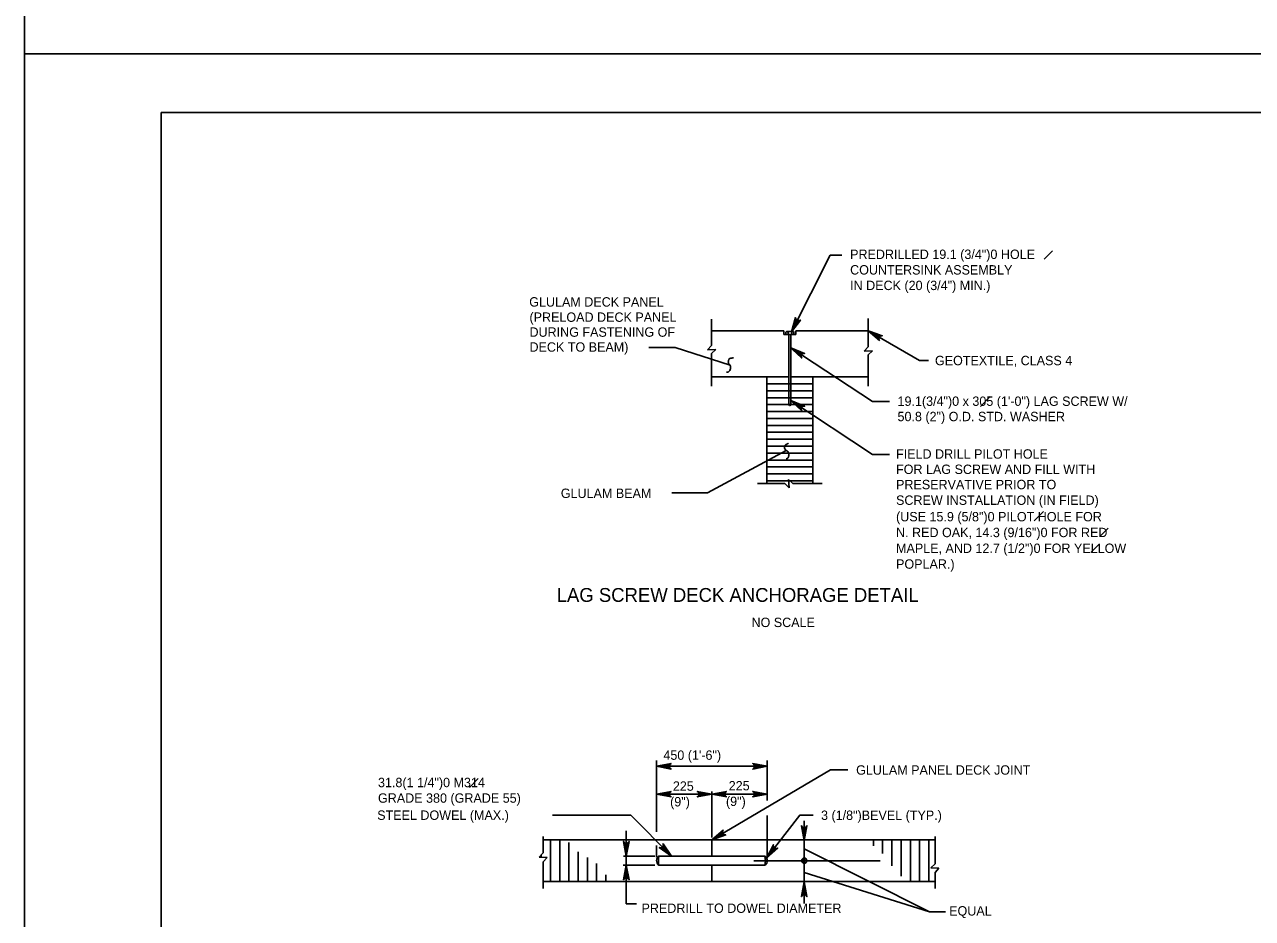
# Model space of a CAD drawing. Extents: x -13 to 81, y -176 to 0.
# Drawn here: x 34 to 49.72, y -143.06 to -131.62 of the extents above; entities that cross this region are included whole.
import ezdxf

# ---------------------------------------------------------------- set-up
doc = ezdxf.new("R2010")
doc.units = 0
for name, color, linetype in [('Level 1', 7, 'Continuous'), ('Level 2', 7, 'Continuous'), ('Level 3', 7, 'Continuous'), ('Level 5', 7, 'Continuous'), ('Level 6', 7, 'Continuous'), ('Level 63', 7, 'Continuous'), ('Level 7', 7, 'Continuous')]:
    doc.layers.add(name, color=color, linetype=linetype)

msp = doc.modelspace()

# ---------------------------------------------------------------- linework, layer by layer
at = {"layer": 'Level 1'}
msp.add_lwpolyline([(35.75, -153.25), (67.25, -153.25), (67.25, -132.75), (35.75, -132.75)], close=True, dxfattribs=at)
at = {"layer": 'Level 2'}
for p, q in [((43.746, -135.587), (43.746, -135.558)), ((43.836, -135.549), (43.76, -135.549)), ((43.772, -135.558), (43.772, -135.587)), ((43.781, -135.587), (43.781, -136.486)), ((43.81, -135.587), (43.81, -136.486)), ((43.822, -135.558), (43.822, -135.587)), ((43.846, -135.587), (43.846, -135.558)), ((40.64, -142.009), (40.64, -142.22)), ((40.64, -142.053), (45.655, -142.053)), ((42.798, -142.26), (42.798, -142.053)), ((45.655, -142.009), (45.655, -142.358)), ((40.64, -142.22), (40.585, -142.272)), ((40.585, -142.272), (40.689, -142.278)), ((40.689, -142.278), (40.64, -142.332)), ((40.64, -142.332), (40.64, -142.673)), ((42.798, -142.585), (42.798, -142.378)), ((45.655, -142.358), (45.6, -142.41)), ((45.6, -142.41), (45.704, -142.416)), ((45.704, -142.416), (45.655, -142.47)), ((45.655, -142.47), (45.655, -142.673)), ((40.64, -142.585), (45.655, -142.585))]:
    msp.add_line(p, q, dxfattribs=at)
msp.add_lwpolyline([(43.498, -142.285), (43.922, -141.739), (44.092, -141.739)], dxfattribs=at)
msp.add_lwpolyline([(43.498, -142.285), (43.501, -142.281), (43.5, -142.28)], close=True, dxfattribs=at)
for centre, radius, start, end in [((43.762, -135.57), 0.0204, 93.9206, 145.1533), ((43.759, -135.563), 0.0139, 21.2869, 88.1729), ((43.797, -135.589), 0.0397, 51.05, 128.95), ((43.834, -135.562), 0.0126, 17.4518, 162.5482), ((43.795, -136.482), 0.0152, 194.3834, 345.6166)]:
    msp.add_arc(centre, radius, start, end, dxfattribs=at)
at = {"layer": 'Level 3'}
for p, q in [((47.158, -134.519), (47.052, -134.625)), ((43.816, -135.554), (44.31, -134.575)), ((44.31, -134.575), (44.462, -134.575)), ((44.8, -135.541), (45.456, -135.922)), ((42.329, -135.755), (41.989, -135.755)), ((43.03, -135.981), (42.329, -135.755)), ((43.81, -135.758), (44.855, -136.448)), ((45.456, -135.922), (45.57, -135.922)), ((46.361, -136.383), (46.236, -136.509)), ((43.81, -136.432), (44.855, -137.122)), ((44.855, -136.448), (45.073, -136.448)), ((43.747, -137.071), (42.74, -137.614)), ((44.855, -137.122), (45.073, -137.122)), ((42.74, -137.614), (42.284, -137.614)), ((47.043, -137.854), (46.925, -137.972)), ((47.871, -138.068), (47.764, -138.174)), ((47.755, -138.27), (47.648, -138.376)), ((42.089, -141.951), (42.089, -141.038)), ((42.089, -141.112), (43.506, -141.112)), ((43.506, -141.548), (43.506, -141.038)), ((39.696, -141.382), (39.808, -141.27)), ((42.798, -142.024), (42.798, -141.435)), ((42.089, -141.468), (43.506, -141.468)), ((40.757, -141.738), (41.761, -141.738)), ((42.28, -142.26), (41.761, -141.738)), ((43.506, -142.273), (43.506, -141.74)), ((43.979, -141.811), (43.979, -142.865)), ((41.702, -141.936), (41.702, -142.872)), ((42.089, -142.273), (42.089, -142.125)), ((43.979, -142.168), (45.585, -142.973)), ((42.069, -142.378), (41.663, -142.378)), ((42.069, -142.26), (41.665, -142.26)), ((44.951, -142.319), (43.334, -142.319)), ((43.979, -142.47), (45.585, -142.973)), ((41.702, -142.872), (41.833, -142.872)), ((45.585, -142.973), (45.79, -142.973))]:
    msp.add_line(p, q, dxfattribs=at)
for points in [[(43.816, -135.554), (43.869, -135.372), (43.871, -135.39), (43.879, -135.402), (43.889, -135.409), (43.902, -135.413), (43.916, -135.412), (43.931, -135.404), (43.816, -135.554), (43.916, -135.412), (43.902, -135.413), (43.816, -135.554), (43.889, -135.409), (43.879, -135.402), (43.816, -135.554), (43.871, -135.39)], [(44.8, -135.541), (44.978, -135.605), (44.961, -135.606), (44.948, -135.613), (44.94, -135.623), (44.936, -135.635), (44.936, -135.649), (44.943, -135.665), (44.8, -135.541), (44.936, -135.649), (44.936, -135.635), (44.8, -135.541), (44.94, -135.623), (44.948, -135.613), (44.8, -135.541), (44.961, -135.606)], [(43.81, -135.758), (43.985, -135.832), (43.968, -135.832), (43.955, -135.838), (43.946, -135.848), (43.941, -135.859), (43.94, -135.874), (43.947, -135.89), (43.81, -135.758), (43.94, -135.874), (43.941, -135.859), (43.81, -135.758), (43.946, -135.848), (43.955, -135.838), (43.81, -135.758), (43.968, -135.832)], [(43.81, -136.432), (43.985, -136.506), (43.968, -136.506), (43.955, -136.512), (43.946, -136.522), (43.941, -136.533), (43.94, -136.548), (43.947, -136.564), (43.81, -136.432), (43.94, -136.548), (43.941, -136.533), (43.81, -136.432), (43.946, -136.522), (43.955, -136.512), (43.81, -136.432), (43.968, -136.506)], [(42.089, -141.112), (42.276, -141.077), (42.261, -141.087), (42.254, -141.1), (42.252, -141.112), (42.254, -141.125), (42.261, -141.137), (42.276, -141.147), (42.089, -141.112), (42.261, -141.137), (42.254, -141.125), (42.089, -141.112), (42.252, -141.112), (42.254, -141.1), (42.089, -141.112), (42.261, -141.087)], [(43.506, -141.112), (43.32, -141.147), (43.334, -141.137), (43.342, -141.125), (43.344, -141.112), (43.342, -141.1), (43.334, -141.087), (43.32, -141.077), (43.506, -141.112), (43.334, -141.087), (43.342, -141.1), (43.506, -141.112), (43.344, -141.112), (43.342, -141.125), (43.506, -141.112), (43.334, -141.137)], [(42.798, -142.053), (44.317, -141.159), (44.538, -141.159)], [(42.089, -141.468), (42.276, -141.433), (42.261, -141.443), (42.254, -141.455), (42.252, -141.468), (42.254, -141.48), (42.261, -141.493), (42.276, -141.502), (42.089, -141.468), (42.261, -141.493), (42.254, -141.48), (42.089, -141.468), (42.252, -141.468), (42.254, -141.455), (42.089, -141.468), (42.261, -141.443)], [(42.798, -141.468), (42.611, -141.502), (42.626, -141.493), (42.633, -141.48), (42.635, -141.468), (42.633, -141.455), (42.626, -141.443), (42.611, -141.433), (42.798, -141.468), (42.626, -141.443), (42.633, -141.455), (42.798, -141.468), (42.635, -141.468), (42.633, -141.48), (42.798, -141.468), (42.626, -141.493)], [(42.798, -141.468), (42.984, -141.502), (42.97, -141.493), (42.962, -141.48), (42.96, -141.468), (42.962, -141.455), (42.97, -141.443), (42.984, -141.433), (42.798, -141.468), (42.97, -141.443), (42.962, -141.455), (42.798, -141.468), (42.96, -141.468), (42.962, -141.48), (42.798, -141.468), (42.97, -141.493)], [(43.506, -141.468), (43.32, -141.502), (43.334, -141.493), (43.342, -141.48), (43.344, -141.468), (43.342, -141.455), (43.334, -141.443), (43.32, -141.433), (43.506, -141.468), (43.334, -141.443), (43.342, -141.455), (43.506, -141.468), (43.344, -141.468), (43.342, -141.48), (43.506, -141.468), (43.334, -141.493)], [(43.979, -142.059), (43.944, -141.873), (43.954, -141.887), (43.966, -141.895), (43.979, -141.897), (43.991, -141.895), (44.004, -141.887), (44.014, -141.873), (43.979, -142.059), (44.004, -141.887), (43.991, -141.895), (43.979, -142.059), (43.979, -141.897), (43.966, -141.895), (43.979, -142.059), (43.954, -141.887)], [(41.702, -142.26), (41.667, -142.073), (41.677, -142.088), (41.689, -142.095), (41.702, -142.097), (41.714, -142.095), (41.727, -142.088), (41.737, -142.073), (41.702, -142.26), (41.727, -142.088), (41.714, -142.095), (41.702, -142.26), (41.702, -142.097), (41.689, -142.095), (41.702, -142.26), (41.677, -142.088)], [(42.798, -142.053), (42.941, -141.928), (42.933, -141.944), (42.933, -141.959), (42.938, -141.971), (42.946, -141.98), (42.959, -141.987), (42.976, -141.989), (42.798, -142.053), (42.959, -141.987), (42.946, -141.98), (42.798, -142.053), (42.938, -141.971), (42.933, -141.959), (42.798, -142.053), (42.933, -141.944)], [(42.28, -142.26), (42.124, -142.152), (42.141, -142.155), (42.155, -142.152), (42.165, -142.145), (42.173, -142.134), (42.176, -142.12), (42.173, -142.103), (42.28, -142.26), (42.176, -142.12), (42.173, -142.134), (42.28, -142.26), (42.165, -142.145), (42.155, -142.152), (42.28, -142.26), (42.141, -142.155)], [(43.498, -142.285), (43.585, -142.116), (43.584, -142.133), (43.589, -142.147), (43.597, -142.156), (43.609, -142.162), (43.623, -142.164), (43.64, -142.159), (43.498, -142.285), (43.623, -142.164), (43.609, -142.162), (43.498, -142.285), (43.597, -142.156), (43.589, -142.147), (43.498, -142.285), (43.584, -142.133)], [(41.702, -142.378), (41.737, -142.564), (41.727, -142.55), (41.714, -142.543), (41.702, -142.541), (41.689, -142.543), (41.677, -142.55), (41.667, -142.564), (41.702, -142.378), (41.677, -142.55), (41.689, -142.543), (41.702, -142.378), (41.702, -142.541), (41.714, -142.543), (41.702, -142.378), (41.727, -142.55)], [(43.979, -142.591), (44.014, -142.778), (44.004, -142.763), (43.991, -142.756), (43.979, -142.754), (43.966, -142.756), (43.954, -142.763), (43.944, -142.778), (43.979, -142.591), (43.954, -142.763), (43.966, -142.756), (43.979, -142.591), (43.979, -142.754), (43.991, -142.756), (43.979, -142.591), (44.004, -142.763)]]:
    msp.add_lwpolyline(points, dxfattribs=at)
for points in [[(43.893, -135.445), (43.858, -135.427), (43.822, -135.542)], [(44.888, -135.614), (44.907, -135.582), (44.8, -135.541)], [(43.92, -135.807), (43.898, -135.84), (43.81, -135.758)], [(43.92, -136.481), (43.898, -136.514), (43.81, -136.432)], [(42.798, -142.053), (42.802, -142.052), (42.801, -142.05)], [(42.213, -142.166), (42.187, -142.193), (42.28, -142.26)]]:
    msp.add_lwpolyline(points, close=True, dxfattribs=at)
for radius in [0.0333, 0.0167]:
    msp.add_circle((43.979, -142.319), radius, dxfattribs=at)
for centre, radius, start, end in [((43.055, -135.935), 0.0475, 166.5779, 190.2037), ((43.09, -135.929), 0.0832, 190.2037, 198.8438), ((43.051, -135.934), 0.0431, 141.7455, 166.5779), ((43.068, -135.948), 0.0659, 130.1613, 141.7455), ((43.035, -135.908), 0.0135, 104.4089, 130.1613), ((43.051, -135.973), 0.0808, 97.8904, 104.4089), ((43.013, -135.693), 0.202, 277.8904, 282.0146), ((43.018, -135.717), 0.178, 282.0146, 284.8151), ((42.978, -135.566), 0.334, 284.8151, 286.8605), ((42.998, -136.032), 0.0393, 253.1159, 274.889), ((42.999, -136.052), 0.0193, 274.8889, 306.1565), ((43.053, -135.941), 0.0439, 198.8438, 210.746), ((42.979, -136.024), 0.0535, 306.1565, 319.0763), ((43.042, -135.948), 0.0312, 210.746, 231.39), ((42.97, -136.016), 0.0664, 319.0763, 330.6726), ((43, -136), 0.0352, 31.9601, 51.39), ((42.944, -136.001), 0.0956, 330.6726, 343.8516), ((42.99, -136.006), 0.0474, 14.8156, 31.9601), ((42.969, -136.012), 0.0691, 0.6336, 14.8156), ((42.979, -136.012), 0.0591, 343.8516, 0.6336), ((43.771, -137.031), 0.0431, 157.8939, 182.7263), ((43.775, -137.03), 0.0475, 182.7263, 206.3521), ((43.792, -137.039), 0.0659, 146.3097, 157.8939), ((43.748, -137.01), 0.0135, 120.5573, 146.3097), ((43.782, -137.068), 0.0808, 114.0388, 120.5573), ((43.667, -136.81), 0.202, 294.0388, 298.163), ((43.679, -136.831), 0.178, 298.163, 300.9635), ((43.598, -136.698), 0.334, 300.9635, 303.0089), ((43.807, -137.015), 0.0832, 206.3521, 214.9922), ((43.775, -137.037), 0.0439, 214.9922, 226.8944), ((43.766, -137.046), 0.0312, 226.8944, 247.5384), ((43.747, -137.139), 0.0393, 269.2643, 291.0374), ((43.741, -137.108), 0.0352, 48.1085, 67.5384), ((43.754, -137.158), 0.0193, 291.0374, 322.3049), ((43.733, -137.117), 0.0474, 30.964, 48.1085), ((43.727, -137.137), 0.0535, 322.3049, 335.2247), ((43.714, -137.128), 0.0691, 16.782, 30.964), ((43.716, -137.132), 0.0664, 335.2247, 346.821), ((43.724, -137.125), 0.0591, 0, 16.782), ((43.687, -137.125), 0.0956, 346.821, 0)]:
    msp.add_arc(centre, radius, start, end, dxfattribs=at)
at = {"layer": 'Level 5'}
for p, q in [((40.732, -142.585), (40.732, -142.053)), ((40.85, -142.584), (40.85, -142.053)), ((44.865, -142.128), (44.865, -142.053)), ((44.983, -142.229), (44.983, -142.053)), ((45.102, -142.383), (45.102, -142.053)), ((45.22, -142.519), (45.22, -142.053)), ((45.338, -142.582), (45.338, -142.053)), ((45.456, -142.585), (45.456, -142.053)), ((45.574, -142.585), (45.574, -142.053)), ((40.968, -142.584), (40.968, -142.087)), ((41.086, -142.584), (41.086, -142.207)), ((40.614, -142.273), (40.614, -142.245)), ((41.204, -142.584), (41.204, -142.279)), ((41.322, -142.584), (41.322, -142.357)), ((42.119, -142.378), (43.477, -142.378)), ((42.12, -142.26), (43.476, -142.26)), ((41.44, -142.584), (41.44, -142.502)), ((45.692, -142.428), (45.692, -142.415)), ((41.558, -142.584), (41.558, -142.579))]:
    msp.add_line(p, q, dxfattribs=at)
for centre, radius, start, end in [((42.162, -142.319), 0.0728, 125.2575, 233.7233), ((42.419, -142.322), 0.305, 168.3368, 190.6439), ((43.434, -142.319), 0.0728, 306.2767, 54.7425), ((43.177, -142.322), 0.305, 349.3561, 11.6632)]:
    msp.add_arc(centre, radius, start, end, dxfattribs=at)
at = {"layer": 'Level 6'}
for p, q in [((42.791, -135.391), (42.791, -135.73)), ((44.8, -135.384), (44.8, -135.746)), ((42.791, -135.541), (43.718, -135.541)), ((43.718, -135.587), (43.718, -135.541)), ((43.718, -135.587), (43.874, -135.587)), ((43.874, -135.587), (43.874, -135.541)), ((43.874, -135.541), (44.8, -135.541)), ((42.791, -135.73), (42.74, -135.787)), ((42.74, -135.787), (42.847, -135.78)), ((42.847, -135.78), (42.791, -135.831)), ((44.8, -135.746), (44.748, -135.803)), ((42.791, -135.831), (42.791, -136.25)), ((44.748, -135.803), (44.855, -135.796)), ((44.855, -135.796), (44.8, -135.847)), ((44.8, -135.847), (44.8, -136.25)), ((42.791, -136.132), (43.781, -136.132)), ((43.5, -136.132), (43.5, -137.496)), ((43.81, -136.132), (44.8, -136.132)), ((44.091, -136.132), (44.091, -137.496)), ((43.382, -137.496), (43.733, -137.496)), ((43.785, -137.551), (43.733, -137.496)), ((43.834, -137.496), (43.777, -137.445)), ((43.777, -137.445), (43.785, -137.551)), ((43.834, -137.496), (44.209, -137.496))]:
    msp.add_line(p, q, dxfattribs=at)
at = {"layer": 'Level 63'}
for points in [[(34, -132), (68, -132), (68, -110), (34, -110)], [(34, -154), (68, -154), (68, -132), (34, -132)]]:
    msp.add_lwpolyline(points, close=True, dxfattribs=at)
at = {"layer": 'Level 7'}
for p, q in [((43.5, -136.22), (44.091, -136.22)), ((43.5, -136.309), (44.091, -136.309)), ((43.5, -136.397), (44.091, -136.397)), ((43.5, -136.486), (44.091, -136.486)), ((43.5, -136.575), (44.091, -136.575)), ((43.5, -136.663), (44.091, -136.663)), ((43.5, -136.752), (44.091, -136.752)), ((43.5, -136.84), (44.091, -136.84)), ((43.5, -136.929), (44.091, -136.929)), ((43.5, -137.018), (44.091, -137.018)), ((43.5, -137.106), (44.091, -137.106)), ((43.5, -137.195), (44.091, -137.195)), ((43.5, -137.283), (44.091, -137.283)), ((43.5, -137.372), (44.091, -137.372)), ((43.5, -137.461), (44.091, -137.461))]:
    msp.add_line(p, q, dxfattribs=at)

# ---------------------------------------------------------------- texts
at = {"layer": 'Level 3'}
for s, height, p in [('PREDRILLED 19.1 (3/4")0 HOLE', 0.12, (44.567, -134.623)), ('COUNTERSINK ASSEMBLY', 0.12, (44.567, -134.822)), ('IN DECK (20 (3/4") MIN.)', 0.12, (44.567, -135.021)), ('GLULAM DECK PANEL', 0.12, (40.46, -135.232)), ('(PRELOAD DECK PANEL', 0.12, (40.463, -135.427)), ('DURING FASTENING OF', 0.12, (40.463, -135.618)), ('DECK TO BEAM)', 0.12, (40.463, -135.809)), ('GEOTEXTILE, CLASS 4', 0.12, (45.653, -135.982)), ('19.1(3/4")0 x 305 (1\'-0") LAG SCREW W/', 0.12, (45.174, -136.502)), ('50.8 (2") O.D. STD. WASHER', 0.12, (45.174, -136.698)), ('FIELD DRILL PILOT HOLE ', 0.12, (45.155, -137.177)), ('FOR LAG SCREW AND FILL WITH', 0.12, (45.155, -137.373)), ('PRESERVATIVE PRIOR TO ', 0.12, (45.155, -137.568)), ('GLULAM BEAM', 0.12, (40.864, -137.68)), ('SCREW INSTALLATION (IN FIELD)', 0.12, (45.155, -137.768)), ('(USE 15.9 (5/8")0 PILOT HOLE FOR', 0.12, (45.155, -137.979)), ('N. RED OAK, 14.3 (9/16")0 FOR RED ', 0.12, (45.155, -138.181)), ('MAPLE, AND 12.7 (1/2")0 FOR YELLOW', 0.12, (45.155, -138.383)), ('POPLAR.)', 0.12, (45.155, -138.585)), ('LAG SCREW DECK ANCHORAGE DETAIL', 0.17717, (40.811, -139.009)), ('NO SCALE', 0.12, (43.305, -139.331)), ('450 (1\'-6")', 0.12, (42.177, -141.029)), ('GLULAM PANEL DECK JOINT', 0.12, (44.644, -141.219)), ('31.8(1 1/4")0 M314', 0.12, (38.524, -141.379)), ('225', 0.12, (42.298, -141.425)), ('225', 0.12, (43.013, -141.42)), ('GRADE 380 (GRADE 55)', 0.12, (38.524, -141.578)), ('(9")', 0.12, (42.263, -141.625)), ('(9")', 0.12, (42.978, -141.62)), ('STEEL DOWEL (MAX.)', 0.12, (38.514, -141.797)), ('3 (1/8")BEVEL (TYP.)', 0.12, (44.195, -141.798)), ('PREDRILL TO DOWEL DIAMETER', 0.12, (41.897, -142.987)), ('EQUAL', 0.12, (45.835, -143.021))]:
    msp.add_text(s, height=height, dxfattribs=at).set_placement(p)

doc.saveas('drawing.dxf')
